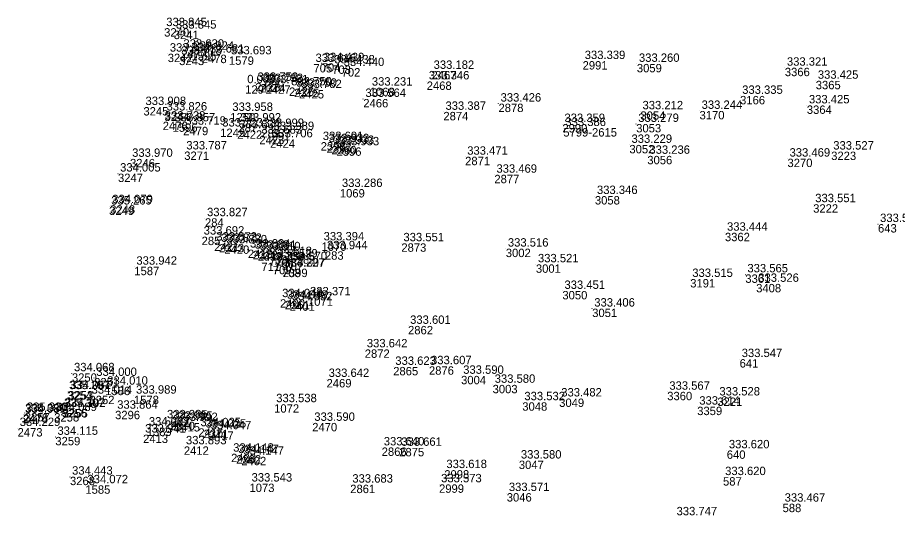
# Model space of a CAD drawing. Extents: x -829398 to -819400, y -1074439 to -1067977.
# Drawn here: x -819878.8 to -819753, y -1072859.2 to -1072788 of the extents above; entities that cross this region are included whole.
import ezdxf

# ---------------------------------------------------------------- set-up
doc = ezdxf.new("R2010")
doc.units = 0
for name, color, linetype in [('Vrstva 60', 7, 'Continuous'), ('Vrstva 61', 7, 'Continuous'), ('Čísla bodů_doměření_2012', 7, 'Continuous')]:
    doc.layers.add(name, color=color, linetype=linetype)

# ---------------------------------------------------------------- blocks, each defined once
blk = doc.blocks.new('BOD')
at = {"layer": 'Čísla bodů_doměření_2012'}
for p, q in [((-0.15, 0), (0.15, 0)), ((0, -0.15), (0, 0.15))]:
    blk.add_line(p, q, dxfattribs=at)

msp = doc.modelspace()

# ---------------------------------------------------------------- block references
at = {"layer": 'Vrstva 60', "xscale": 0.010000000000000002, "yscale": 0.010000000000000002}
for p in [(-819857.868, -1072789.518), (-819856.492, -1072789.88), (-819855.413, -1072792.602), (-819853.977, -1072792.901), (-819857.356, -1072793.166), (-819855.725, -1072793.599), (-819852.498, -1072793.312), (-819848.611, -1072793.557), (-819798.043, -1072794.229), (-819836.523, -1072794.646), (-819835.35, -1072794.532), (-819833.847, -1072794.852), (-819832.498, -1072795.231), (-819790.29, -1072794.63), (-819769.137, -1072795.181), (-819819.644, -1072795.634), (-819846.287, -1072797.684), (-819844.83, -1072797.348), (-819844.123, -1072797.514), (-819843.366, -1072797.699), (-819840.007, -1072797.998), (-819828.474, -1072798.031), (-819820.333, -1072797.143), (-819764.717, -1072797.05), (-819839.284, -1072798.179), (-819838.578, -1072798.366), (-819775.531, -1072799.208), (-819829.395, -1072799.645), (-819810.071, -1072800.314), (-819860.831, -1072800.805), (-819857.825, -1072801.59), (-819848.417, -1072801.647), (-819817.949, -1072801.493), (-819789.779, -1072801.42), (-819781.329, -1072801.358), (-819765.99, -1072800.575), (-819858.076, -1072802.894), (-819856.669, -1072803.141), (-819855.141, -1072803.621), (-819849.861, -1072803.882), (-819847.417, -1072804.133), (-819847.255, -1072803.16), (-819843.97, -1072803.942), (-819800.938, -1072803.232), (-819800.804, -1072803.816), (-819790.385, -1072803.223), (-819844.257, -1072804.908), (-819842.723, -1072805.429), (-819842.527, -1072804.378), (-819835.488, -1072805.818), (-819834.648, -1072806.125), (-819833.948, -1072806.372), (-819833.23, -1072806.57), (-819791.354, -1072806.219), (-819854.996, -1072807.161), (-819814.84, -1072807.913), (-819788.796, -1072807.784), (-819762.51, -1072807.175), (-819862.745, -1072808.217), (-819768.758, -1072808.185), (-819864.465, -1072810.323), (-819810.661, -1072810.492), (-819832.75, -1072812.531), (-819796.29, -1072813.536), (-819865.738, -1072815.039), (-819865.591, -1072814.844), (-819765.086, -1072814.705), (-819852.032, -1072816.709), (-819755.814, -1072817.543), (-819852.512, -1072819.343), (-819777.697, -1072818.784), (-819850.713, -1072820.199), (-819850.018, -1072820.377), (-819849.265, -1072820.592), (-819835.37, -1072820.171), (-819823.957, -1072820.297), (-819845.898, -1072821.198), (-819845.198, -1072821.363), (-819844.474, -1072821.573), (-819834.887, -1072821.437), (-819809.026, -1072821.06), (-819843.963, -1072823.049), (-819842.843, -1072822.271), (-819842.017, -1072822.609), (-819840.686, -1072823.001), (-819862.134, -1072823.648), (-819842.336, -1072823.512), (-819841.015, -1072823.932), (-819840.933, -1072823.922), (-819804.724, -1072823.305), (-819782.664, -1072825.402), (-819774.782, -1072824.744), (-819773.232, -1072826.1), (-819837.31, -1072828.032), (-819800.938, -1072827.109), (-819841.304, -1072828.291), (-819840.614, -1072828.517), (-819839.909, -1072828.74), (-819796.675, -1072829.638), (-819823.002, -1072832.109), (-819829.19, -1072835.47), (-819775.6, -1072836.863), (-819825.12, -1072837.976), (-819820.011, -1072837.885), (-819871.054, -1072838.889), (-819815.417, -1072839.255), (-819867.87, -1072839.557), (-819866.298, -1072840.809), (-819834.651, -1072839.704), (-819810.911, -1072840.541), (-819871.749, -1072841.453), (-819871.581, -1072841.436), (-819785.947, -1072841.535), (-819868.543, -1072842.094), (-819862.185, -1072842.096), (-819842.145, -1072843.316), (-819806.67, -1072843.034), (-819801.396, -1072842.497), (-819778.79, -1072842.354), (-819877.791, -1072844.565), (-819873.585, -1072844.581), (-819872.476, -1072843.977), (-819872.358, -1072844.006), (-819864.88, -1072844.249), (-819781.664, -1072843.665), (-819878.038, -1072844.735), (-819878.031, -1072844.836), (-819857.761, -1072845.621), (-819857.045, -1072845.815), (-819878.818, -1072846.726), (-819860.354, -1072846.652), (-819856.315, -1072846.005), (-819852.979, -1072846.754), (-819852.244, -1072846.952), (-819836.7, -1072845.984), (-819873.424, -1072847.985), (-819860.882, -1072847.658), (-819851.503, -1072847.187), (-819855.051, -1072849.341), (-819826.769, -1072849.499), (-819824.264, -1072849.557), (-819848.298, -1072850.391), (-819847.572, -1072850.599), (-819846.843, -1072850.833), (-819777.432, -1072849.915), (-819807.165, -1072851.378), (-819817.822, -1072852.744), (-819871.327, -1072853.681), (-819777.969, -1072853.745), (-819869.131, -1072854.915), (-819845.669, -1072854.667), (-819831.263, -1072854.822), (-819818.569, -1072854.777), (-819808.888, -1072856.028), (-819769.457, -1072857.546)]:
    msp.add_blockref('BOD', p, dxfattribs=at)

# ---------------------------------------------------------------- texts
at = {"layer": 'Vrstva 60'}
for s, p in [('3240', (-819857.868, -1072790.718)), ('3241', (-819856.492, -1072791.08)), ('2477', (-819855.413, -1072793.802)), ('1595', (-819853.977, -1072794.101)), ('3242', (-819857.356, -1072794.366)), ('3243', (-819855.725, -1072794.799)), ('2478', (-819852.498, -1072794.512)), ('1579', (-819848.611, -1072794.757)), ('2991', (-819798.043, -1072795.429)), ('705', (-819836.523, -1072795.846)), ('704', (-819835.35, -1072795.732)), ('703', (-819833.847, -1072796.052)), ('702', (-819832.498, -1072796.431)), ('3059', (-819790.29, -1072795.83)), ('3366', (-819769.137, -1072796.381)), ('2467', (-819819.644, -1072796.834)), ('129', (-819846.287, -1072798.884)), ('2428', (-819844.83, -1072798.548)), ('2374', (-819844.123, -1072798.714)), ('2427', (-819843.366, -1072798.899)), ('2426', (-819840.007, -1072799.198)), ('1068', (-819828.474, -1072799.231)), ('2468', (-819820.333, -1072798.343)), ('3365', (-819764.717, -1072798.25)), ('2375', (-819839.284, -1072799.379)), ('2425', (-819838.578, -1072799.566)), ('3166', (-819775.531, -1072800.408)), ('2466', (-819829.395, -1072800.845)), ('2878', (-819810.071, -1072801.514)), ('3364', (-819765.99, -1072801.775)), ('3245', (-819860.831, -1072802.005)), ('3244', (-819857.825, -1072802.79)), ('1250', (-819848.417, -1072802.847)), ('2874', (-819817.949, -1072802.693)), ('3054', (-819789.779, -1072802.62)), ('3170', (-819781.329, -1072802.558)), ('2476', (-819858.076, -1072804.094)), ('1596', (-819856.669, -1072804.341)), ('2479', (-819855.141, -1072804.821)), ('1249', (-819849.861, -1072805.082)), ('2422', (-819847.417, -1072805.333)), ('287', (-819847.255, -1072804.36)), ('289', (-819843.97, -1072805.142)), ('2990', (-819800.938, -1072804.432)), ('5799-2615', (-819800.804, -1072805.016)), ('3053', (-819790.385, -1072804.423)), ('2423', (-819844.257, -1072806.108)), ('2424', (-819842.723, -1072806.629)), ('291', (-819842.527, -1072805.578)), ('2398', (-819835.488, -1072807.018)), ('2397', (-819834.648, -1072807.325)), ('2360', (-819833.948, -1072807.572)), ('2396', (-819833.23, -1072807.77)), ('3052', (-819791.354, -1072807.419)), ('3271', (-819854.996, -1072808.361)), ('2871', (-819814.84, -1072809.113)), ('3056', (-819788.796, -1072808.984)), ('3223', (-819762.51, -1072808.375)), ('3246', (-819862.745, -1072809.417)), ('3270', (-819768.758, -1072809.385)), ('3247', (-819864.465, -1072811.523)), ('2877', (-819810.661, -1072811.692)), ('1069', (-819832.75, -1072813.731)), ('3058', (-819796.29, -1072814.736)), ('3249', (-819865.738, -1072816.239)), ('3248', (-819865.591, -1072816.044)), ('3222', (-819765.086, -1072815.905)), ('284', (-819852.032, -1072817.909)), ('643', (-819755.814, -1072818.743)), ('285', (-819852.512, -1072820.543)), ('3362', (-819777.697, -1072819.984)), ('2421', (-819850.713, -1072821.399)), ('2373', (-819850.018, -1072821.577)), ('2420', (-819849.265, -1072821.792)), ('1070', (-819835.37, -1072821.371)), ('2873', (-819823.957, -1072821.497)), ('2419', (-819845.898, -1072822.398)), ('2372', (-819845.198, -1072822.563)), ('2418', (-819844.474, -1072822.773)), ('283', (-819834.887, -1072822.637)), ('3002', (-819809.026, -1072822.26)), ('711', (-819843.963, -1072824.249)), ('710', (-819842.843, -1072823.471)), ('706', (-819842.017, -1072823.809)), ('707', (-819840.686, -1072824.201)), ('1587', (-819862.134, -1072824.848)), ('709', (-819842.336, -1072824.712)), ('708', (-819841.015, -1072825.132)), ('2399', (-819840.933, -1072825.122)), ('3001', (-819804.724, -1072824.505)), ('3191', (-819782.664, -1072826.602)), ('3361', (-819774.782, -1072825.944)), ('3408', (-819773.232, -1072827.3)), ('1071', (-819837.31, -1072829.232)), ('3050', (-819800.938, -1072828.309)), ('2400', (-819841.304, -1072829.491)), ('2361', (-819840.614, -1072829.717)), ('2401', (-819839.909, -1072829.94)), ('3051', (-819796.675, -1072830.838)), ('2862', (-819823.002, -1072833.309)), ('2872', (-819829.19, -1072836.67)), ('641', (-819775.6, -1072838.063)), ('2865', (-819825.12, -1072839.176)), ('2876', (-819820.011, -1072839.085)), ('3250', (-819871.054, -1072840.089)), ('3251', (-819867.87, -1072840.757)), ('3004', (-819815.417, -1072840.455)), ('1586', (-819866.298, -1072842.009)), ('2469', (-819834.651, -1072840.904)), ('3003', (-819810.911, -1072841.741)), ('3254', (-819871.749, -1072842.653)), ('3253', (-819871.581, -1072842.636)), ('3360', (-819785.947, -1072842.735)), ('3252', (-819868.543, -1072843.294)), ('1578', (-819862.185, -1072843.296)), ('1072', (-819842.145, -1072844.516)), ('3048', (-819806.67, -1072844.234)), ('3049', (-819801.396, -1072843.697)), ('3221', (-819778.79, -1072843.554)), ('3257', (-819877.791, -1072845.765)), ('3258', (-819873.585, -1072845.781)), ('3256', (-819872.476, -1072845.177)), ('3255', (-819872.358, -1072845.206)), ('3296', (-819864.88, -1072845.449)), ('3359', (-819781.664, -1072844.865)), ('2475', (-819878.038, -1072845.935)), ('2474', (-819878.031, -1072846.036)), ('2414', (-819857.761, -1072846.821)), ('2370', (-819857.045, -1072847.015)), ('2473', (-819878.818, -1072847.926)), ('1389', (-819860.354, -1072847.852)), ('2415', (-819856.315, -1072847.205)), ('2416', (-819852.979, -1072847.954)), ('2371', (-819852.244, -1072848.152)), ('2470', (-819836.7, -1072847.184)), ('3259', (-819873.424, -1072849.185)), ('2413', (-819860.882, -1072848.858)), ('2417', (-819851.503, -1072848.387)), ('2412', (-819855.051, -1072850.541)), ('2866', (-819826.769, -1072850.699)), ('2875', (-819824.264, -1072850.757)), ('2403', (-819848.298, -1072851.591)), ('2362', (-819847.572, -1072851.799)), ('2402', (-819846.843, -1072852.033)), ('640', (-819777.432, -1072851.115)), ('3047', (-819807.165, -1072852.578)), ('2998', (-819817.822, -1072853.944)), ('3268', (-819871.327, -1072854.881)), ('587', (-819777.969, -1072854.945)), ('1585', (-819869.131, -1072856.115)), ('1073', (-819845.669, -1072855.867)), ('2861', (-819831.263, -1072856.022)), ('2999', (-819818.569, -1072855.977)), ('3046', (-819808.888, -1072857.228)), ('588', (-819769.457, -1072858.746))]:
    msp.add_text(s, height=1.2, dxfattribs=at).set_placement(p)
at = {"layer": 'Vrstva 61'}
for s, p in [('333.845', (-819857.568, -1072789.218)), ('333.845', (-819856.192, -1072789.58)), ('333.834', (-819857.056, -1072792.866)), ('333.630', (-819855.113, -1072792.302)), ('333.824', (-819853.677, -1072792.601)), ('333.718', (-819855.425, -1072793.299)), ('333.681', (-819852.198, -1072793.012)), ('333.693', (-819848.311, -1072793.257)), ('334.439', (-819835.05, -1072794.232)), ('333.339', (-819797.743, -1072793.929)), ('333.616', (-819836.223, -1072794.346)), ('334.438', (-819833.547, -1072794.552)), ('334.440', (-819832.198, -1072794.931)), ('333.182', (-819819.344, -1072795.334)), ('333.260', (-819789.99, -1072794.33)), ('333.321', (-819768.837, -1072794.881)), ('333.425', (-819764.417, -1072796.75)), ('0.000', (-819845.987, -1072797.384)), ('333.752', (-819844.53, -1072797.048)), ('333.752', (-819843.823, -1072797.214)), ('333.761', (-819843.066, -1072797.399)), ('333.750', (-819839.707, -1072797.698)), ('333.750', (-819838.984, -1072797.879)), ('333.231', (-819828.174, -1072797.731)), ('333.346', (-819820.033, -1072796.843)), ('333.782', (-819838.278, -1072798.066)), ('333.335', (-819775.231, -1072798.908)), ('333.908', (-819860.531, -1072800.505)), ('333.564', (-819829.095, -1072799.345)), ('333.426', (-819809.771, -1072800.014)), ('333.425', (-819765.69, -1072800.275)), ('333.826', (-819857.525, -1072801.29)), ('333.958', (-819848.117, -1072801.347)), ('333.387', (-819817.649, -1072801.193)), ('333.212', (-819789.479, -1072801.12)), ('333.244', (-819781.029, -1072801.058)), ('333.738', (-819857.776, -1072802.594)), ('333.857', (-819856.369, -1072802.841)), ('333.992', (-819846.955, -1072802.86)), ('333.359', (-819800.638, -1072802.932)), ('333.279', (-819790.085, -1072802.923)), ('333.719', (-819854.841, -1072803.321)), ('333.723', (-819849.561, -1072803.582)), ('333.634', (-819847.117, -1072803.833)), ('333.999', (-819843.67, -1072803.642)), ('333.989', (-819842.227, -1072804.078)), ('333.386', (-819800.504, -1072803.516)), ('333.683', (-819843.957, -1072804.608)), ('333.706', (-819842.423, -1072805.129)), ('333.691', (-819835.188, -1072805.518)), ('333.933', (-819834.348, -1072805.825)), ('333.933', (-819833.648, -1072806.072)), ('333.933', (-819832.93, -1072806.27)), ('333.229', (-819791.054, -1072805.919)), ('333.970', (-819862.445, -1072807.917)), ('333.787', (-819854.696, -1072806.861)), ('333.471', (-819814.54, -1072807.613)), ('333.236', (-819788.496, -1072807.484)), ('333.469', (-819768.458, -1072807.885)), ('333.527', (-819762.21, -1072806.875)), ('334.005', (-819864.165, -1072810.023)), ('333.469', (-819810.361, -1072810.192)), ('333.286', (-819832.45, -1072812.231)), ('333.346', (-819795.99, -1072813.236)), ('335.265', (-819865.438, -1072814.739)), ('334.079', (-819865.291, -1072814.544)), ('333.551', (-819764.786, -1072814.405)), ('333.827', (-819851.732, -1072816.409)), ('333.549', (-819755.514, -1072817.243)), ('333.692', (-819852.212, -1072819.043)), ('333.444', (-819777.397, -1072818.484)), ('333.872', (-819850.413, -1072819.899)), ('333.872', (-819849.718, -1072820.077)), ('333.880', (-819848.965, -1072820.292)), ('333.394', (-819835.07, -1072819.871)), ('333.551', (-819823.657, -1072819.997)), ('333.884', (-819845.598, -1072820.898)), ('333.884', (-819844.898, -1072821.063)), ('333.910', (-819844.174, -1072821.273)), ('333.944', (-819834.587, -1072821.137)), ('333.516', (-819808.726, -1072820.76)), ('333.738', (-819843.663, -1072822.749)), ('334.518', (-819842.543, -1072821.971)), ('334.529', (-819841.717, -1072822.309)), ('334.570', (-819840.386, -1072822.701)), ('333.521', (-819804.424, -1072823.005)), ('333.942', (-819861.834, -1072823.348)), ('334.282', (-819842.036, -1072823.212)), ('334.227', (-819840.715, -1072823.632)), ('333.897', (-819840.633, -1072823.622)), ('333.515', (-819782.364, -1072825.102)), ('333.565', (-819774.482, -1072824.444)), ('333.451', (-819800.638, -1072826.809)), ('333.526', (-819772.932, -1072825.8)), ('334.048', (-819841.004, -1072827.991)), ('333.371', (-819837.01, -1072827.732)), ('334.048', (-819840.314, -1072828.217)), ('334.052', (-819839.609, -1072828.44)), ('333.406', (-819796.375, -1072829.338)), ('333.601', (-819822.702, -1072831.809)), ('333.642', (-819828.89, -1072835.17)), ('333.547', (-819775.3, -1072836.563)), ('333.623', (-819824.82, -1072837.676)), ('333.607', (-819819.711, -1072837.585)), ('334.068', (-819870.754, -1072838.589)), ('334.000', (-819867.57, -1072839.257)), ('333.642', (-819834.351, -1072839.404)), ('333.590', (-819815.117, -1072838.955)), ('334.010', (-819865.998, -1072840.509)), ('333.580', (-819810.611, -1072840.241)), ('335.297', (-819871.449, -1072841.153)), ('334.051', (-819871.281, -1072841.136)), ('334.014', (-819868.243, -1072841.794)), ('333.989', (-819861.885, -1072841.796)), ('333.567', (-819785.647, -1072841.235)), ('333.538', (-819841.845, -1072843.016)), ('333.532', (-819806.37, -1072842.734)), ('333.482', (-819801.096, -1072842.197)), ('333.528', (-819778.49, -1072842.054)), ('335.330', (-819877.738, -1072844.435)), ('334.081', (-819877.731, -1072844.536)), ('335.330', (-819877.491, -1072844.265)), ('334.089', (-819873.285, -1072844.281)), ('335.307', (-819872.176, -1072843.677)), ('334.102', (-819872.058, -1072843.706)), ('333.864', (-819864.58, -1072843.949)), ('333.614', (-819781.364, -1072843.365)), ('333.985', (-819857.461, -1072845.321)), ('333.985', (-819856.745, -1072845.515)), ('333.992', (-819856.015, -1072845.705)), ('333.590', (-819836.4, -1072845.684)), ('334.229', (-819878.518, -1072846.426)), ('334.007', (-819860.054, -1072846.352)), ('334.025', (-819852.679, -1072846.454)), ('334.025', (-819851.944, -1072846.652)), ('334.047', (-819851.203, -1072846.887)), ('334.115', (-819873.124, -1072847.685)), ('333.941', (-819860.582, -1072847.358)), ('333.893', (-819854.751, -1072849.041)), ('333.640', (-819826.469, -1072849.199)), ('333.661', (-819823.964, -1072849.257)), ('334.148', (-819847.998, -1072850.091)), ('334.147', (-819847.272, -1072850.299)), ('334.147', (-819846.543, -1072850.533)), ('333.620', (-819777.132, -1072849.615)), ('333.580', (-819806.865, -1072851.078)), ('333.618', (-819817.522, -1072852.444)), ('334.443', (-819871.027, -1072853.381)), ('333.543', (-819845.369, -1072854.367)), ('333.683', (-819830.963, -1072854.522)), ('333.573', (-819818.269, -1072854.477)), ('333.620', (-819777.669, -1072853.445)), ('334.072', (-819868.831, -1072854.615)), ('333.571', (-819808.588, -1072855.728)), ('333.467', (-819769.157, -1072857.246)), ('333.747', (-819784.61, -1072859.197))]:
    msp.add_text(s, height=1.2, dxfattribs=at).set_placement(p)

doc.saveas('drawing.dxf')
